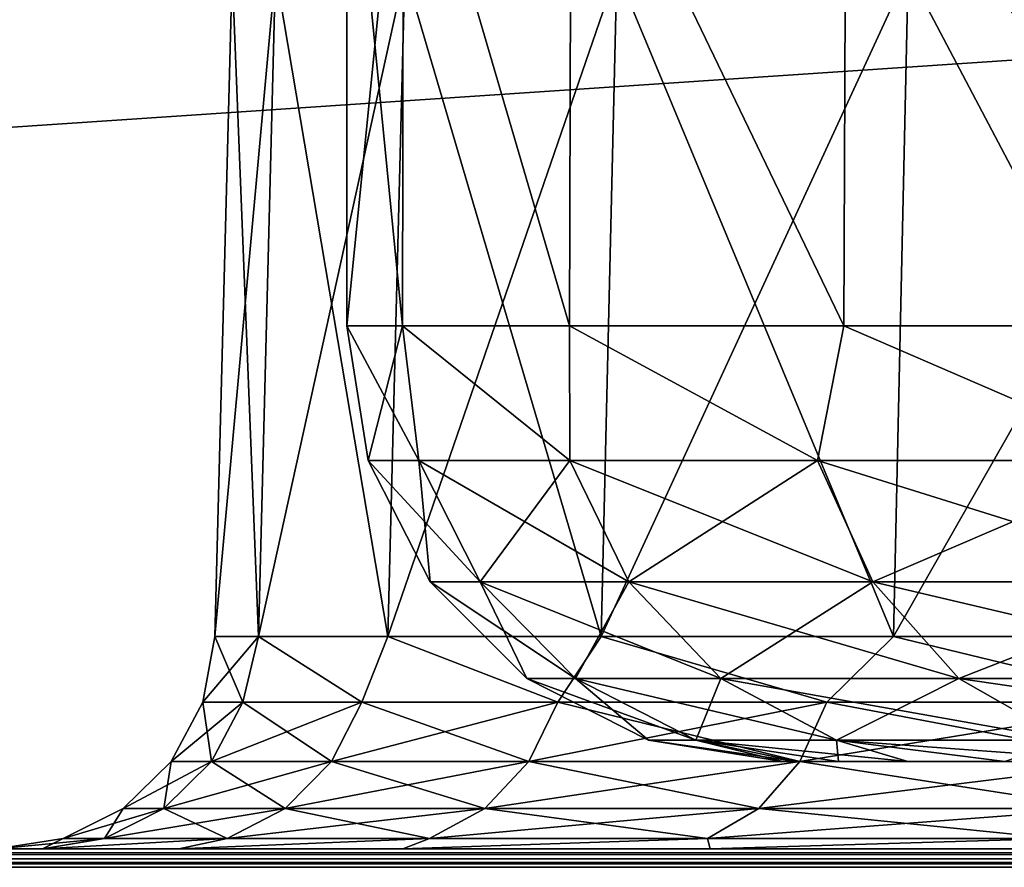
# Model space of a CAD drawing. Header units: millimetres. Extents: x -55 to 55, y -4 to 85.
# Tile 386 of 656: x -10.25 to -7.99, y -2.04 to -0.1. Entities that reach past the tile are written whole.
import ezdxf

# ---------------------------------------------------------------- set-up
doc = ezdxf.new("R2010")
doc.units = ezdxf.units.MM
doc.header["$LTSCALE"] = 116.785152
for name, color, linetype in [('1', 7, 'CONTINUOUS'), ('17', 7, 'CONTINUOUS'), ('18', 7, 'CONTINUOUS'), ('20', 7, 'CONTINUOUS'), ('22', 7, 'CONTINUOUS'), ('236', 7, 'CONTINUOUS'), ('237', 7, 'CONTINUOUS'), ('299', 7, 'CONTINUOUS'), ('303', 7, 'CONTINUOUS'), ('4095', 7, 'CONTINUOUS'), ('4096', 7, 'CONTINUOUS'), ('4102', 7, 'CONTINUOUS'), ('4129', 7, 'CONTINUOUS'), ('4130', 7, 'CONTINUOUS')]:
    doc.layers.add(name, color=color, linetype=linetype)

msp = doc.modelspace()

# ---------------------------------------------------------------- linework, layer by layer
at = {"layer": '1', "color": 7, "linetype": 'CONTINUOUS'}
for points in [[(32.584, -2, 38.6579), (33.1996, -2, 39.089), (-48.8973, -2, 48.8973), (32.584, -2, 38.6579)], [(32.0526, -2, 38.1265), (32.584, -2, 38.6579), (-48.8973, -2, 48.8973), (32.0526, -2, 38.1265)], [(31.6216, -2, 37.5108), (32.0526, -2, 38.1265), (-48.8973, -2, 48.8973), (31.6216, -2, 37.5108)], [(31.304, -2, 36.8297), (31.6216, -2, 37.5108), (-48.8973, -2, 48.8973), (31.304, -2, 36.8297)], [(31.1095, -2, 36.1038), (31.304, -2, 36.8297), (-48.8973, -2, 48.8973), (31.1095, -2, 36.1038)], [(33.1996, -2, 39.089), (33.8808, -2, 39.4066), (-48.8973, -2, 48.8973), (33.1996, -2, 39.089)], [(35.3553, -2, 39.6666), (36.104, -2, 39.6011), (-48.8973, -2, 48.8973), (35.3553, -2, 39.6666)], [(-48.8973, -2, 48.8973), (36.104, -2, 39.6011), (48.8973, -2, 48.8973), (-48.8973, -2, 48.8973)], [(34.6067, -2, 39.6011), (35.3553, -2, 39.6666), (-48.8973, -2, 48.8973), (34.6067, -2, 39.6011)], [(33.8808, -2, 39.4066), (34.6067, -2, 39.6011), (-48.8973, -2, 48.8973), (33.8808, -2, 39.4066)], [(-33.7934, -2, 37.6928), (-2.8113, -2, 25), (-48.8973, -2, 48.8973), (-33.7934, -2, 37.6928)], [(-2.8113, -2, 25), (-2.7573, -2, 25.5483), (-48.8973, -2, 48.8973), (-2.8113, -2, 25)], [(0.5485, -2, 27.7572), (1.0759, -2, 27.5972), (-48.8973, -2, 48.8973), (0.5485, -2, 27.7572)], [(0, -2, 27.8113), (0.5485, -2, 27.7572), (-48.8973, -2, 48.8973), (0, -2, 27.8113)], [(-0.5485, -2, 27.7572), (0, -2, 27.8113), (-48.8973, -2, 48.8973), (-0.5485, -2, 27.7572)], [(-1.0759, -2, 27.5972), (-0.5485, -2, 27.7572), (-48.8973, -2, 48.8973), (-1.0759, -2, 27.5972)], [(-1.5619, -2, 27.3374), (-1.0759, -2, 27.5972), (-48.8973, -2, 48.8973), (-1.5619, -2, 27.3374)], [(-1.9879, -2, 26.9878), (-1.5619, -2, 27.3374), (-48.8973, -2, 48.8973), (-1.9879, -2, 26.9878)], [(-2.3376, -2, 26.5617), (-1.9879, -2, 26.9878), (-48.8973, -2, 48.8973), (-2.3376, -2, 26.5617)], [(-2.5973, -2, 26.0757), (-2.3376, -2, 26.5617), (-48.8973, -2, 48.8973), (-2.5973, -2, 26.0757)], [(-2.7573, -2, 25.5483), (-2.5973, -2, 26.0757), (-48.8973, -2, 48.8973), (-2.7573, -2, 25.5483)], [(31.0441, -2, 35.3553), (31.1095, -2, 36.1038), (-48.8973, -2, 48.8973), (31.0441, -2, 35.3553)], [(1.0759, -2, 27.5972), (31.0441, -2, 35.3553), (-48.8973, -2, 48.8973), (1.0759, -2, 27.5972)], [(48.8973, -2, -48.8973), (-36.104, -2, -39.6011), (-48.8973, -2, -48.8973), (48.8973, -2, -48.8973)], [(-35.3553, -2, -39.6666), (-36.104, -2, -39.6011), (48.8973, -2, -48.8973), (-35.3553, -2, -39.6666)], [(-34.6067, -2, -39.6011), (-35.3553, -2, -39.6666), (48.8973, -2, -48.8973), (-34.6067, -2, -39.6011)], [(-33.8808, -2, -39.4066), (-34.6067, -2, -39.6011), (48.8973, -2, -48.8973), (-33.8808, -2, -39.4066)], [(-33.1996, -2, -39.089), (-33.8808, -2, -39.4066), (48.8973, -2, -48.8973), (-33.1996, -2, -39.089)], [(-33.7934, -2, 37.6928), (-33.3674, -2, 37.3431), (-2.8113, -2, 25), (-33.7934, -2, 37.6928)], [(-2.8113, -2, 25), (-33.3674, -2, 37.3431), (-2.9026, -2, 9.8852), (-2.8113, -2, 25)], [(-2.9026, -2, 9.8852), (-33.3674, -2, 37.3431), (-4.2799, -2, 9.3715), (-2.9026, -2, 9.8852)], [(-4.2799, -2, 9.3715), (-33.3674, -2, 37.3431), (-5.57, -2, 8.667), (-4.2799, -2, 9.3715)], [(-5.57, -2, 8.667), (-33.3674, -2, 37.3431), (-6.7468, -2, 7.786), (-5.57, -2, 8.667)], [(-6.7468, -2, 7.786), (-33.3674, -2, 37.3431), (-7.7863, -2, 6.7466), (-6.7468, -2, 7.786)], [(-33.3674, -2, 37.3431), (-33.0178, -2, 36.9171), (-7.7863, -2, 6.7466), (-33.3674, -2, 37.3431)], [(-32.584, -2, -38.6579), (-33.1996, -2, -39.089), (48.8973, -2, -48.8973), (-32.584, -2, -38.6579)], [(-7.7863, -2, 6.7466), (-33.0178, -2, 36.9171), (-8.6671, -2, 5.5698), (-7.7863, -2, 6.7466)], [(-8.6671, -2, 5.5698), (-33.0178, -2, 36.9171), (-9.3716, -2, 4.2796), (-8.6671, -2, 5.5698)], [(-9.3716, -2, 4.2796), (-33.0178, -2, 36.9171), (-9.8853, -2, 2.9023), (-9.3716, -2, 4.2796)], [(-9.8853, -2, 2.9023), (-33.0178, -2, 36.9171), (-10.1977, -2, 1.466), (-9.8853, -2, 2.9023)], [(-33.0178, -2, 36.9171), (-10.3025, -2), (-10.1977, -2, 1.466), (-33.0178, -2, 36.9171)], [(-32.0526, -2, -38.1265), (-32.584, -2, -38.6579), (48.8973, -2, -48.8973), (-32.0526, -2, -38.1265)], [(-31.6216, -2, -37.5108), (-32.0526, -2, -38.1265), (48.8973, -2, -48.8973), (-31.6216, -2, -37.5108)], [(-31.304, -2, -36.8297), (-31.6216, -2, -37.5108), (48.8973, -2, -48.8973), (-31.304, -2, -36.8297)], [(-31.1095, -2, -36.1038), (-31.304, -2, -36.8297), (48.8973, -2, -48.8973), (-31.1095, -2, -36.1038)], [(-31.0441, -2, -35.3553), (-31.1095, -2, -36.1038), (48.8973, -2, -48.8973), (-31.0441, -2, -35.3553)], [(-1.9879, -2, -26.9878), (-31.0441, -2, -35.3553), (-1.5619, -2, -27.3374), (-1.9879, -2, -26.9878)], [(-31.0441, -2, -35.3553), (-1.9879, -2, -26.9878), (-26.9879, -2, -1.9878), (-31.0441, -2, -35.3553)], [(-1.5619, -2, -27.3374), (-31.0441, -2, -35.3553), (-1.0759, -2, -27.5972), (-1.5619, -2, -27.3374)], [(-1.0759, -2, -27.5972), (-31.0441, -2, -35.3553), (48.8973, -2, -48.8973), (-1.0759, -2, -27.5972)], [(-26.9879, -2, -1.9878), (-1.9879, -2, -26.9878), (-26.5619, -2, -2.3374), (-26.9879, -2, -1.9878)], [(-26.5619, -2, -2.3374), (-1.9879, -2, -26.9878), (-26.0759, -2, -2.5972), (-26.5619, -2, -2.3374)], [(-26.0759, -2, -2.5972), (-1.9879, -2, -26.9878), (-25.5485, -2, -2.7572), (-26.0759, -2, -2.5972)], [(-25.5485, -2, -2.7572), (-1.9879, -2, -26.9878), (-25, -2, -2.8113), (-25.5485, -2, -2.7572)], [(-25, -2, -2.8113), (-1.9879, -2, -26.9878), (-24.4515, -2, -2.7572), (-25, -2, -2.8113)], [(-24.4515, -2, -2.7572), (-1.9879, -2, -26.9878), (-23.9241, -2, -2.5972), (-24.4515, -2, -2.7572)], [(-23.9241, -2, -2.5972), (-1.9879, -2, -26.9878), (-23.4381, -2, -2.3374), (-23.9241, -2, -2.5972)], [(-23.4381, -2, -2.3374), (-1.9879, -2, -26.9878), (-23.0121, -2, -1.9878), (-23.4381, -2, -2.3374)], [(-1.9879, -2, -26.9878), (-2.3376, -2, -26.5617), (-23.0121, -2, -1.9878), (-1.9879, -2, -26.9878)], [(-23.0121, -2, -1.9878), (-2.3376, -2, -26.5617), (-22.6624, -2, -1.5617), (-23.0121, -2, -1.9878)], [(-22.6624, -2, -1.5617), (-2.3376, -2, -26.5617), (-22.4027, -2, -1.0757), (-22.6624, -2, -1.5617)], [(-22.4027, -2, -1.0757), (-2.3376, -2, -26.5617), (-22.2427, -2, -0.5483), (-22.4027, -2, -1.0757)], [(-22.2427, -2, -0.5483), (-2.3376, -2, -26.5617), (-22.1887, -2), (-22.2427, -2, -0.5483)], [(-10.1977, -2, -1.466), (-22.1887, -2), (-9.8853, -2, -2.9023), (-10.1977, -2, -1.466)], [(-10.3025, -2), (-22.1887, -2), (-10.1977, -2, -1.466), (-10.3025, -2)], [(-2.3376, -2, -26.5617), (-2.5973, -2, -26.0757), (-22.1887, -2), (-2.3376, -2, -26.5617)], [(-22.1887, -2), (-2.5973, -2, -26.0757), (-9.8853, -2, -2.9023), (-22.1887, -2)], [(-9.8853, -2, -2.9023), (-2.5973, -2, -26.0757), (-9.3716, -2, -4.2796), (-9.8853, -2, -2.9023)], [(-2.5973, -2, -26.0757), (-2.7573, -2, -25.5483), (-9.3716, -2, -4.2796), (-2.5973, -2, -26.0757)], [(-9.3716, -2, -4.2796), (-2.7573, -2, -25.5483), (-8.6671, -2, -5.5698), (-9.3716, -2, -4.2796)], [(-8.6671, -2, -5.5698), (-2.7573, -2, -25.5483), (-7.7863, -2, -6.7466), (-8.6671, -2, -5.5698)]]:
    msp.add_3dface(points, dxfattribs=at)
at = {"layer": '17', "color": 7, "linetype": 'CONTINUOUS'}
for points in [[(-9.8027, -1.5131), (-9.7029, -1.5131, -1.3951), (-9.7628, 0.0131), (-9.8027, -1.5131)], [(-9.7628, 0.0131), (-9.7029, -1.5131, -1.3951), (-9.6634, 0.0131, -1.3894), (-9.7628, 0.0131)], [(-9.7029, -1.5131, -1.3951), (-9.4056, -1.5131, -2.7617), (-9.6634, 0.0131, -1.3894), (-9.7029, -1.5131, -1.3951)], [(-9.6634, 0.0131, -1.3894), (-9.4056, -1.5131, -2.7617), (-9.3673, 0.0131, -2.7505), (-9.6634, 0.0131, -1.3894)], [(-9.4056, -1.5131, -2.7617), (-8.9169, -1.5131, -4.0722), (-9.3673, 0.0131, -2.7505), (-9.4056, -1.5131, -2.7617)], [(-9.3673, 0.0131, -2.7505), (-8.9169, -1.5131, -4.0722), (-8.8805, 0.0131, -4.0556), (-9.3673, 0.0131, -2.7505)], [(-8.9169, -1.5131, -4.0722), (-8.2466, -1.5131, -5.2997), (-8.8805, 0.0131, -4.0556), (-8.9169, -1.5131, -4.0722)], [(-8.8805, 0.0131, -4.0556), (-8.2466, -1.5131, -5.2997), (-8.2129, 0.0131, -5.2781), (-8.8805, 0.0131, -4.0556)], [(-8.2466, -1.5131, -5.2997), (-7.4084, -1.5131, -6.4194), (-8.2129, 0.0131, -5.2781), (-8.2466, -1.5131, -5.2997)], [(-8.2129, 0.0131, -5.2781), (-7.4084, -1.5131, -6.4194), (-7.3782, 0.0131, -6.3932), (-8.2129, 0.0131, -5.2781)]]:
    msp.add_3dface(points, dxfattribs=at)
at = {"layer": '18', "color": 7, "linetype": 'CONTINUOUS'}
for points in [[(-9.8027, -1.5131), (-9.7628, 0.0131), (-9.6634, 0.0131, 1.3894), (-9.8027, -1.5131)], [(-9.7029, -1.5131, 1.3951), (-9.8027, -1.5131), (-9.6634, 0.0131, 1.3894), (-9.7029, -1.5131, 1.3951)], [(-9.3673, 0.0131, 2.7505), (-9.7029, -1.5131, 1.3951), (-9.6634, 0.0131, 1.3894), (-9.3673, 0.0131, 2.7505)], [(-9.4056, -1.5131, 2.7617), (-9.7029, -1.5131, 1.3951), (-9.3673, 0.0131, 2.7505), (-9.4056, -1.5131, 2.7617)], [(-8.8805, 0.0131, 4.0556), (-9.4056, -1.5131, 2.7617), (-9.3673, 0.0131, 2.7505), (-8.8805, 0.0131, 4.0556)], [(-8.9169, -1.5131, 4.0722), (-9.4056, -1.5131, 2.7617), (-8.8805, 0.0131, 4.0556), (-8.9169, -1.5131, 4.0722)], [(-8.2129, 0.0131, 5.2781), (-8.9169, -1.5131, 4.0722), (-8.8805, 0.0131, 4.0556), (-8.2129, 0.0131, 5.2781)], [(-8.2466, -1.5131, 5.2997), (-8.9169, -1.5131, 4.0722), (-8.2129, 0.0131, 5.2781), (-8.2466, -1.5131, 5.2997)], [(-7.3782, 0.0131, 6.3932), (-8.2466, -1.5131, 5.2997), (-8.2129, 0.0131, 5.2781), (-7.3782, 0.0131, 6.3932)], [(-7.4084, -1.5131, 6.4194), (-8.2466, -1.5131, 5.2997), (-7.3782, 0.0131, 6.3932), (-7.4084, -1.5131, 6.4194)]]:
    msp.add_3dface(points, dxfattribs=at)
at = {"layer": '20', "color": 7, "linetype": 'CONTINUOUS'}
for points in [[(-50.9201, 18.8461, 51.9198), (-50.3474, -3.0262, 51.347), (-6.3066, 18.8461, 51.9198), (-50.9201, 18.8461, 51.9198)], [(-6.3066, 18.8461, 51.9198), (-50.3474, -3.0262, 51.347), (-6.2909, 1.6954, 51.4707), (-6.3066, 18.8461, 51.9198)], [(-6.2909, 1.6954, 51.4707), (-50.3474, -3.0262, 51.347), (-6.2823, 1.566, 51.4673), (-6.2909, 1.6954, 51.4707)], [(-6.2823, 1.566, 51.4673), (-50.3474, -3.0262, 51.347), (-6.2568, 1.4377, 51.4639), (-6.2823, 1.566, 51.4673)], [(-6.2568, 1.4377, 51.4639), (-50.3474, -3.0262, 51.347), (-6.2147, 1.3137, 51.4607), (-6.2568, 1.4377, 51.4639)], [(-6.2147, 1.3137, 51.4607), (-50.3474, -3.0262, 51.347), (-6.1568, 1.1964, 51.4576), (-6.2147, 1.3137, 51.4607)], [(-6.1568, 1.1964, 51.4576), (-50.3474, -3.0262, 51.347), (-6.0841, 1.0878, 51.4548), (-6.1568, 1.1964, 51.4576)], [(-6.0841, 1.0878, 51.4548), (-50.3474, -3.0262, 51.347), (-5.9978, 0.9895, 51.4522), (-6.0841, 1.0878, 51.4548)], [(-5.9978, 0.9895, 51.4522), (-50.3474, -3.0262, 51.347), (-5.8993, 0.9033, 51.4499), (-5.9978, 0.9895, 51.4522)], [(-5.8993, 0.9033, 51.4499), (-50.3474, -3.0262, 51.347), (-5.7905, 0.8307, 51.448), (-5.8993, 0.9033, 51.4499)], [(-5.7905, 0.8307, 51.448), (-50.3474, -3.0262, 51.347), (-5.6731, 0.7729, 51.4465), (-5.7905, 0.8307, 51.448)], [(-5.6731, 0.7729, 51.4465), (-50.3474, -3.0262, 51.347), (-5.5489, 0.7309, 51.4454), (-5.6731, 0.7729, 51.4465)], [(-5.5489, 0.7309, 51.4454), (-50.3474, -3.0262, 51.347), (-5.4204, 0.7054, 51.4448), (-5.5489, 0.7309, 51.4454)], [(-50.3474, -3.0262, 51.347), (50.3474, -3.0262, 51.347), (-5.4204, 0.7054, 51.4448), (-50.3474, -3.0262, 51.347)]]:
    msp.add_3dface(points, dxfattribs=at)
at = {"layer": '22', "color": 7, "linetype": 'CONTINUOUS'}
for points in [[(-50.3474, -3.0262, -51.347), (-50.9201, 18.8461, -51.9198), (-6.3066, 18.8461, -51.9198), (-50.3474, -3.0262, -51.347)], [(-6.2909, 1.6954, -51.4707), (-50.3474, -3.0262, -51.347), (-6.3066, 18.8461, -51.9198), (-6.2909, 1.6954, -51.4707)], [(-6.2823, 1.5659, -51.4673), (-50.3474, -3.0262, -51.347), (-6.2909, 1.6954, -51.4707), (-6.2823, 1.5659, -51.4673)], [(-6.2568, 1.4376, -51.4639), (-50.3474, -3.0262, -51.347), (-6.2823, 1.5659, -51.4673), (-6.2568, 1.4376, -51.4639)], [(-6.2146, 1.3136, -51.4607), (-50.3474, -3.0262, -51.347), (-6.2568, 1.4376, -51.4639), (-6.2146, 1.3136, -51.4607)], [(-6.1567, 1.1964, -51.4576), (-50.3474, -3.0262, -51.347), (-6.2146, 1.3136, -51.4607), (-6.1567, 1.1964, -51.4576)], [(-6.0841, 1.0878, -51.4548), (-50.3474, -3.0262, -51.347), (-6.1567, 1.1964, -51.4576), (-6.0841, 1.0878, -51.4548)], [(-5.9977, 0.9894, -51.4522), (-50.3474, -3.0262, -51.347), (-6.0841, 1.0878, -51.4548), (-5.9977, 0.9894, -51.4522)], [(-5.8992, 0.9032, -51.4499), (-50.3474, -3.0262, -51.347), (-5.9977, 0.9894, -51.4522), (-5.8992, 0.9032, -51.4499)], [(-5.7904, 0.8307, -51.448), (-50.3474, -3.0262, -51.347), (-5.8992, 0.9032, -51.4499), (-5.7904, 0.8307, -51.448)], [(-5.673, 0.7729, -51.4465), (-50.3474, -3.0262, -51.347), (-5.7904, 0.8307, -51.448), (-5.673, 0.7729, -51.4465)], [(-5.5488, 0.7308, -51.4454), (-50.3474, -3.0262, -51.347), (-5.673, 0.7729, -51.4465), (-5.5488, 0.7308, -51.4454)], [(-5.4203, 0.7054, -51.4448), (-50.3474, -3.0262, -51.347), (-5.5488, 0.7308, -51.4454), (-5.4203, 0.7054, -51.4448)], [(50.3474, -3.0262, -51.347), (-50.3474, -3.0262, -51.347), (5.4204, 0.7054, -51.4448), (50.3474, -3.0262, -51.347)], [(5.4204, 0.7054, -51.4448), (-50.3474, -3.0262, -51.347), (5.2906, 0.6969, -51.4445), (5.4204, 0.7054, -51.4448)], [(-5.2906, 0.6969, -51.4445), (-50.3474, -3.0262, -51.347), (-5.4203, 0.7054, -51.4448), (-5.2906, 0.6969, -51.4445)], [(5.2906, 0.6969, -51.4445), (-50.3474, -3.0262, -51.347), (-5.2906, 0.6969, -51.4445), (5.2906, 0.6969, -51.4445)]]:
    msp.add_3dface(points, dxfattribs=at)
at = {"layer": '236', "color": 7, "linetype": 'CONTINUOUS'}
for points in [[(-9.8027, -1.5131), (-9.8302, -1.664), (-9.7386, -1.664, -1.3385), (-9.8027, -1.5131)], [(-9.7029, -1.5131, -1.3951), (-9.8027, -1.5131), (-9.7386, -1.664, -1.3385), (-9.7029, -1.5131, -1.3951)], [(-9.7029, -1.5131, -1.3951), (-9.7386, -1.664, -1.3385), (-9.4657, -1.664, -2.6522), (-9.7029, -1.5131, -1.3951)], [(-9.4056, -1.5131, -2.7617), (-9.7029, -1.5131, -1.3951), (-9.4657, -1.664, -2.6522), (-9.4056, -1.5131, -2.7617)], [(-9.4056, -1.5131, -2.7617), (-9.4657, -1.664, -2.6522), (-9.0164, -1.664, -3.9164), (-9.4056, -1.5131, -2.7617)], [(-8.9169, -1.5131, -4.0722), (-9.4056, -1.5131, -2.7617), (-9.0164, -1.664, -3.9164), (-8.9169, -1.5131, -4.0722)], [(-8.9169, -1.5131, -4.0722), (-9.0164, -1.664, -3.9164), (-8.3991, -1.664, -5.1076), (-8.9169, -1.5131, -4.0722)], [(-8.2466, -1.5131, -5.2997), (-8.9169, -1.5131, -4.0722), (-8.3991, -1.664, -5.1076), (-8.2466, -1.5131, -5.2997)], [(-8.2466, -1.5131, -5.2997), (-8.3991, -1.664, -5.1076), (-7.6254, -1.664, -6.2037), (-8.2466, -1.5131, -5.2997)], [(-7.4084, -1.5131, -6.4194), (-8.2466, -1.5131, -5.2997), (-7.6254, -1.664, -6.2037), (-7.4084, -1.5131, -6.4194)], [(-9.8302, -1.664), (-9.9025, -1.8), (-9.8103, -1.8, -1.3484), (-9.8302, -1.664)], [(-9.8302, -1.664), (-9.8103, -1.8, -1.3484), (-9.7386, -1.664, -1.3385), (-9.8302, -1.664)], [(-9.8103, -1.8, -1.3484), (-9.5353, -1.8, -2.6717), (-9.7386, -1.664, -1.3385), (-9.8103, -1.8, -1.3484)], [(-9.7386, -1.664, -1.3385), (-9.5353, -1.8, -2.6717), (-9.4657, -1.664, -2.6522), (-9.7386, -1.664, -1.3385)], [(-9.5353, -1.8, -2.6717), (-9.0827, -1.8, -3.9452), (-9.4657, -1.664, -2.6522), (-9.5353, -1.8, -2.6717)], [(-9.4657, -1.664, -2.6522), (-9.0827, -1.8, -3.9452), (-9.0164, -1.664, -3.9164), (-9.4657, -1.664, -2.6522)], [(-9.0827, -1.8, -3.9452), (-8.4609, -1.8, -5.1452), (-9.0164, -1.664, -3.9164), (-9.0827, -1.8, -3.9452)], [(-9.0164, -1.664, -3.9164), (-8.4609, -1.8, -5.1452), (-8.3991, -1.664, -5.1076), (-9.0164, -1.664, -3.9164)], [(-8.4609, -1.8, -5.1452), (-7.6815, -1.8, -6.2494), (-8.3991, -1.664, -5.1076), (-8.4609, -1.8, -5.1452)], [(-8.3991, -1.664, -5.1076), (-7.6815, -1.8, -6.2494), (-7.6254, -1.664, -6.2037), (-8.3991, -1.664, -5.1076)], [(-9.9025, -1.8), (-10.0128, -1.9075), (-9.9195, -1.9075, -1.3634), (-9.9025, -1.8)], [(-9.9195, -1.9075, -1.3634), (-9.6415, -1.9075, -2.7014), (-9.8103, -1.8, -1.3484), (-9.9195, -1.9075, -1.3634)], [(-9.9025, -1.8), (-9.9195, -1.9075, -1.3634), (-9.8103, -1.8, -1.3484), (-9.9025, -1.8)], [(-9.8103, -1.8, -1.3484), (-9.6415, -1.9075, -2.7014), (-9.5353, -1.8, -2.6717), (-9.8103, -1.8, -1.3484)], [(-9.6415, -1.9075, -2.7014), (-9.1838, -1.9075, -3.9891), (-9.5353, -1.8, -2.6717), (-9.6415, -1.9075, -2.7014)], [(-9.5353, -1.8, -2.6717), (-9.1838, -1.9075, -3.9891), (-9.0827, -1.8, -3.9452), (-9.5353, -1.8, -2.6717)], [(-9.1838, -1.9075, -3.9891), (-8.5551, -1.9075, -5.2025), (-9.0827, -1.8, -3.9452), (-9.1838, -1.9075, -3.9891)], [(-9.0827, -1.8, -3.9452), (-8.5551, -1.9075, -5.2025), (-8.4609, -1.8, -5.1452), (-9.0827, -1.8, -3.9452)], [(-8.5551, -1.9075, -5.2025), (-7.767, -1.9075, -6.3189), (-8.4609, -1.8, -5.1452), (-8.5551, -1.9075, -5.2025)], [(-8.4609, -1.8, -5.1452), (-7.767, -1.9075, -6.3189), (-7.6815, -1.8, -6.2494), (-8.4609, -1.8, -5.1452)], [(-10.0128, -1.9075), (-10.1505, -1.9763), (-10.056, -1.9763, -1.3822), (-10.0128, -1.9075)], [(-10.0128, -1.9075), (-10.056, -1.9763, -1.3822), (-9.9195, -1.9075, -1.3634), (-10.0128, -1.9075)], [(-10.056, -1.9763, -1.3822), (-9.7741, -1.9763, -2.7386), (-9.9195, -1.9075, -1.3634), (-10.056, -1.9763, -1.3822)], [(-9.9195, -1.9075, -1.3634), (-9.7741, -1.9763, -2.7386), (-9.6415, -1.9075, -2.7014), (-9.9195, -1.9075, -1.3634)], [(-9.7741, -1.9763, -2.7386), (-9.3102, -1.9763, -4.044), (-9.6415, -1.9075, -2.7014), (-9.7741, -1.9763, -2.7386)], [(-9.6415, -1.9075, -2.7014), (-9.3102, -1.9763, -4.044), (-9.1838, -1.9075, -3.9891), (-9.6415, -1.9075, -2.7014)], [(-9.3102, -1.9763, -4.044), (-8.6728, -1.9763, -5.2741), (-9.1838, -1.9075, -3.9891), (-9.3102, -1.9763, -4.044)], [(-9.1838, -1.9075, -3.9891), (-8.6728, -1.9763, -5.2741), (-8.5551, -1.9075, -5.2025), (-9.1838, -1.9075, -3.9891)], [(-8.6728, -1.9763, -5.2741), (-7.8739, -1.9763, -6.4059), (-8.5551, -1.9075, -5.2025), (-8.6728, -1.9763, -5.2741)], [(-8.5551, -1.9075, -5.2025), (-7.8739, -1.9763, -6.4059), (-7.767, -1.9075, -6.3189), (-8.5551, -1.9075, -5.2025)], [(-10.3025, -2), (-10.1977, -2, -1.466), (-10.1505, -1.9763), (-10.3025, -2)], [(-10.056, -1.9763, -1.3822), (-10.1977, -2, -1.466), (-9.7741, -1.9763, -2.7386), (-10.056, -1.9763, -1.3822)], [(-10.1505, -1.9763), (-10.1977, -2, -1.466), (-10.056, -1.9763, -1.3822), (-10.1505, -1.9763)], [(-10.1977, -2, -1.466), (-9.8853, -2, -2.9023), (-9.7741, -1.9763, -2.7386), (-10.1977, -2, -1.466)], [(-9.7741, -1.9763, -2.7386), (-9.8853, -2, -2.9023), (-9.3102, -1.9763, -4.044), (-9.7741, -1.9763, -2.7386)], [(-9.8853, -2, -2.9023), (-9.3716, -2, -4.2796), (-9.3102, -1.9763, -4.044), (-9.8853, -2, -2.9023)], [(-9.3102, -1.9763, -4.044), (-9.3716, -2, -4.2796), (-8.6728, -1.9763, -5.2741), (-9.3102, -1.9763, -4.044)], [(-9.3716, -2, -4.2796), (-8.6671, -2, -5.5698), (-8.6728, -1.9763, -5.2741), (-9.3716, -2, -4.2796)], [(-8.6728, -1.9763, -5.2741), (-8.6671, -2, -5.5698), (-7.8739, -1.9763, -6.4059), (-8.6728, -1.9763, -5.2741)], [(-8.6671, -2, -5.5698), (-7.7863, -2, -6.7466), (-7.8739, -1.9763, -6.4059), (-8.6671, -2, -5.5698)]]:
    msp.add_3dface(points, dxfattribs=at)
at = {"layer": '237', "color": 7, "linetype": 'CONTINUOUS'}
for points in [[(-9.7029, -1.5131, 1.3951), (-9.7386, -1.664, 1.3385), (-9.8302, -1.664), (-9.7029, -1.5131, 1.3951)], [(-9.8027, -1.5131), (-9.7029, -1.5131, 1.3951), (-9.8302, -1.664), (-9.8027, -1.5131)], [(-9.7029, -1.5131, 1.3951), (-9.4657, -1.664, 2.6522), (-9.7386, -1.664, 1.3385), (-9.7029, -1.5131, 1.3951)], [(-9.7029, -1.5131, 1.3951), (-9.4056, -1.5131, 2.7617), (-9.4657, -1.664, 2.6522), (-9.7029, -1.5131, 1.3951)], [(-9.4056, -1.5131, 2.7617), (-9.0164, -1.664, 3.9164), (-9.4657, -1.664, 2.6522), (-9.4056, -1.5131, 2.7617)], [(-9.4056, -1.5131, 2.7617), (-8.9169, -1.5131, 4.0722), (-9.0164, -1.664, 3.9164), (-9.4056, -1.5131, 2.7617)], [(-8.9169, -1.5131, 4.0722), (-8.3991, -1.664, 5.1076), (-9.0164, -1.664, 3.9164), (-8.9169, -1.5131, 4.0722)], [(-8.9169, -1.5131, 4.0722), (-8.2466, -1.5131, 5.2997), (-8.3991, -1.664, 5.1076), (-8.9169, -1.5131, 4.0722)], [(-8.2466, -1.5131, 5.2997), (-7.6254, -1.664, 6.2037), (-8.3991, -1.664, 5.1076), (-8.2466, -1.5131, 5.2997)], [(-8.2466, -1.5131, 5.2997), (-7.4084, -1.5131, 6.4194), (-7.6254, -1.664, 6.2037), (-8.2466, -1.5131, 5.2997)], [(-9.8103, -1.8, 1.3484), (-9.9025, -1.8), (-9.7386, -1.664, 1.3385), (-9.8103, -1.8, 1.3484)], [(-9.7386, -1.664, 1.3385), (-9.9025, -1.8), (-9.8302, -1.664), (-9.7386, -1.664, 1.3385)], [(-9.5353, -1.8, 2.6717), (-9.8103, -1.8, 1.3484), (-9.4657, -1.664, 2.6522), (-9.5353, -1.8, 2.6717)], [(-9.4657, -1.664, 2.6522), (-9.8103, -1.8, 1.3484), (-9.7386, -1.664, 1.3385), (-9.4657, -1.664, 2.6522)], [(-9.0827, -1.8, 3.9452), (-9.5353, -1.8, 2.6717), (-9.0164, -1.664, 3.9164), (-9.0827, -1.8, 3.9452)], [(-9.0164, -1.664, 3.9164), (-9.5353, -1.8, 2.6717), (-9.4657, -1.664, 2.6522), (-9.0164, -1.664, 3.9164)], [(-8.4609, -1.8, 5.1452), (-9.0827, -1.8, 3.9452), (-8.3991, -1.664, 5.1076), (-8.4609, -1.8, 5.1452)], [(-8.3991, -1.664, 5.1076), (-9.0827, -1.8, 3.9452), (-9.0164, -1.664, 3.9164), (-8.3991, -1.664, 5.1076)], [(-7.6815, -1.8, 6.2494), (-8.4609, -1.8, 5.1452), (-7.6254, -1.664, 6.2037), (-7.6815, -1.8, 6.2494)], [(-7.6254, -1.664, 6.2037), (-8.4609, -1.8, 5.1452), (-8.3991, -1.664, 5.1076), (-7.6254, -1.664, 6.2037)], [(-9.9195, -1.9075, 1.3634), (-10.0128, -1.9075), (-9.8103, -1.8, 1.3484), (-9.9195, -1.9075, 1.3634)], [(-9.8103, -1.8, 1.3484), (-10.0128, -1.9075), (-9.9025, -1.8), (-9.8103, -1.8, 1.3484)], [(-9.6415, -1.9075, 2.7014), (-9.9195, -1.9075, 1.3634), (-9.5353, -1.8, 2.6717), (-9.6415, -1.9075, 2.7014)], [(-9.5353, -1.8, 2.6717), (-9.9195, -1.9075, 1.3634), (-9.8103, -1.8, 1.3484), (-9.5353, -1.8, 2.6717)], [(-9.1838, -1.9075, 3.9891), (-9.6415, -1.9075, 2.7014), (-9.0827, -1.8, 3.9452), (-9.1838, -1.9075, 3.9891)], [(-9.0827, -1.8, 3.9452), (-9.6415, -1.9075, 2.7014), (-9.5353, -1.8, 2.6717), (-9.0827, -1.8, 3.9452)], [(-8.4609, -1.8, 5.1452), (-9.1838, -1.9075, 3.9891), (-9.0827, -1.8, 3.9452), (-8.4609, -1.8, 5.1452)], [(-8.5551, -1.9075, 5.2025), (-9.1838, -1.9075, 3.9891), (-8.4609, -1.8, 5.1452), (-8.5551, -1.9075, 5.2025)], [(-7.6815, -1.8, 6.2494), (-8.5551, -1.9075, 5.2025), (-8.4609, -1.8, 5.1452), (-7.6815, -1.8, 6.2494)], [(-7.767, -1.9075, 6.3189), (-8.5551, -1.9075, 5.2025), (-7.6815, -1.8, 6.2494), (-7.767, -1.9075, 6.3189)], [(-9.9195, -1.9075, 1.3634), (-10.1505, -1.9763), (-10.0128, -1.9075), (-9.9195, -1.9075, 1.3634)], [(-10.056, -1.9763, 1.3822), (-10.1505, -1.9763), (-9.9195, -1.9075, 1.3634), (-10.056, -1.9763, 1.3822)], [(-9.6415, -1.9075, 2.7014), (-10.056, -1.9763, 1.3822), (-9.9195, -1.9075, 1.3634), (-9.6415, -1.9075, 2.7014)], [(-9.7741, -1.9763, 2.7386), (-10.056, -1.9763, 1.3822), (-9.6415, -1.9075, 2.7014), (-9.7741, -1.9763, 2.7386)], [(-9.3102, -1.9763, 4.044), (-9.7741, -1.9763, 2.7386), (-9.1838, -1.9075, 3.9891), (-9.3102, -1.9763, 4.044)], [(-9.1838, -1.9075, 3.9891), (-9.7741, -1.9763, 2.7386), (-9.6415, -1.9075, 2.7014), (-9.1838, -1.9075, 3.9891)], [(-8.6728, -1.9763, 5.2741), (-9.3102, -1.9763, 4.044), (-8.5551, -1.9075, 5.2025), (-8.6728, -1.9763, 5.2741)], [(-8.5551, -1.9075, 5.2025), (-9.3102, -1.9763, 4.044), (-9.1838, -1.9075, 3.9891), (-8.5551, -1.9075, 5.2025)], [(-7.8739, -1.9763, 6.4059), (-8.6728, -1.9763, 5.2741), (-7.767, -1.9075, 6.3189), (-7.8739, -1.9763, 6.4059)], [(-7.767, -1.9075, 6.3189), (-8.6728, -1.9763, 5.2741), (-8.5551, -1.9075, 5.2025), (-7.767, -1.9075, 6.3189)], [(-10.056, -1.9763, 1.3822), (-10.3025, -2), (-10.1505, -1.9763), (-10.056, -1.9763, 1.3822)], [(-10.1977, -2, 1.466), (-10.3025, -2), (-10.056, -1.9763, 1.3822), (-10.1977, -2, 1.466)], [(-9.7741, -1.9763, 2.7386), (-10.1977, -2, 1.466), (-10.056, -1.9763, 1.3822), (-9.7741, -1.9763, 2.7386)], [(-9.8853, -2, 2.9023), (-10.1977, -2, 1.466), (-9.7741, -1.9763, 2.7386), (-9.8853, -2, 2.9023)], [(-9.3102, -1.9763, 4.044), (-9.8853, -2, 2.9023), (-9.7741, -1.9763, 2.7386), (-9.3102, -1.9763, 4.044)], [(-9.3716, -2, 4.2796), (-9.8853, -2, 2.9023), (-9.3102, -1.9763, 4.044), (-9.3716, -2, 4.2796)], [(-8.6728, -1.9763, 5.2741), (-9.3716, -2, 4.2796), (-9.3102, -1.9763, 4.044), (-8.6728, -1.9763, 5.2741)], [(-8.6671, -2, 5.5698), (-9.3716, -2, 4.2796), (-8.6728, -1.9763, 5.2741), (-8.6671, -2, 5.5698)], [(-7.8739, -1.9763, 6.4059), (-8.6671, -2, 5.5698), (-8.6728, -1.9763, 5.2741), (-7.8739, -1.9763, 6.4059)], [(-7.7863, -2, 6.7466), (-8.6671, -2, 5.5698), (-7.8739, -1.9763, 6.4059), (-7.7863, -2, 6.7466)]]:
    msp.add_3dface(points, dxfattribs=at)
at = {"layer": '299', "color": 7, "linetype": 'CONTINUOUS'}
for points in [[(48.8973, -2.0234, -49.0485), (48.8973, -2, -48.8973), (-48.8973, -2.0234, -49.0485), (48.8973, -2.0234, -49.0485)], [(48.8973, -2, -48.8973), (-48.8973, -2, -48.8973), (-48.8973, -2.0234, -49.0485), (48.8973, -2, -48.8973)], [(48.8973, -2.0427, -49.0995), (48.8973, -2.0234, -49.0485), (-48.8973, -2.0427, -49.0995), (48.8973, -2.0427, -49.0995)], [(-48.8973, -2.0427, -49.0995), (48.8973, -2.0234, -49.0485), (-48.8973, -2.0234, -49.0485), (-48.8973, -2.0427, -49.0995)], [(-48.8973, -2.0914, -49.1855), (48.8973, -2.0427, -49.0995), (-48.8973, -2.0427, -49.0995), (-48.8973, -2.0914, -49.1855)]]:
    msp.add_3dface(points, dxfattribs=at)
at = {"layer": '303', "color": 7, "linetype": 'CONTINUOUS'}
for points in [[(-48.8973, -2.0234, 49.0485), (-48.8973, -2, 48.8973), (48.8973, -2.0234, 49.0485), (-48.8973, -2.0234, 49.0485)], [(-48.8973, -2, 48.8973), (48.8973, -2, 48.8973), (48.8973, -2.0234, 49.0485), (-48.8973, -2, 48.8973)], [(48.8973, -2.0427, 49.0995), (-48.8973, -2.0234, 49.0485), (48.8973, -2.0234, 49.0485), (48.8973, -2.0427, 49.0995)], [(-48.8973, -2.0427, 49.0995), (-48.8973, -2.0234, 49.0485), (48.8973, -2.0427, 49.0995), (-48.8973, -2.0427, 49.0995)], [(48.8973, -2.0914, 49.1855), (-48.8973, -2.0427, 49.0995), (48.8973, -2.0427, 49.0995), (48.8973, -2.0914, 49.1855)]]:
    msp.add_3dface(points, dxfattribs=at)
at = {"layer": '4095', "color": 8, "linetype": 'CONTINUOUS'}
for points in [[(-8.4682, -1.8, -0.7356), (-4, -1.8), (-8.5, -1.8), (-8.4682, -1.8, -0.7356)], [(-8.5, -1.8), (-3.8837, -1.8, 0.9571), (-8.4682, -1.8, 0.7356), (-8.5, -1.8)], [(-4, -1.8), (-3.8837, -1.8, 0.9571), (-8.5, -1.8), (-4, -1.8)], [(-8.3726, -1.8, -1.4655), (-3.8837, -1.8, -0.9571), (-8.4682, -1.8, -0.7356), (-8.3726, -1.8, -1.4655)], [(-3.8837, -1.8, -0.9571), (-4, -1.8), (-8.4682, -1.8, -0.7356), (-3.8837, -1.8, -0.9571)], [(-8.4682, -1.8, 0.7356), (-3.8837, -1.8, 0.9571), (-8.3726, -1.8, 1.4655), (-8.4682, -1.8, 0.7356)], [(-8.2134, -1.8, -2.1885), (-3.5416, -1.8, -1.8592), (-8.3726, -1.8, -1.4655), (-8.2134, -1.8, -2.1885)], [(-3.5416, -1.8, -1.8592), (-3.8837, -1.8, -0.9571), (-8.3726, -1.8, -1.4655), (-3.5416, -1.8, -1.8592)], [(-8.3726, -1.8, 1.4655), (-3.5416, -1.8, 1.8592), (-8.2134, -1.8, 2.1885), (-8.3726, -1.8, 1.4655)], [(-3.8837, -1.8, 0.9571), (-3.5416, -1.8, 1.8592), (-8.3726, -1.8, 1.4655), (-3.8837, -1.8, 0.9571)], [(-8.2134, -1.8, 2.1885), (-2.9942, -1.8, 2.6522), (-7.9915, -1.8, 2.8957), (-8.2134, -1.8, 2.1885)], [(-3.5416, -1.8, 1.8592), (-2.9942, -1.8, 2.6522), (-8.2134, -1.8, 2.1885), (-3.5416, -1.8, 1.8592)], [(-7.9915, -1.8, -2.8957), (-2.9942, -1.8, -2.6522), (-8.2134, -1.8, -2.1885), (-7.9915, -1.8, -2.8957)], [(-2.9942, -1.8, -2.6522), (-3.5416, -1.8, -1.8592), (-8.2134, -1.8, -2.1885), (-2.9942, -1.8, -2.6522)]]:
    msp.add_3dface(points, dxfattribs=at)
at = {"layer": '4096', "color": 8, "linetype": 'CONTINUOUS'}
for points in [[(-9.5, 0.5), (-9.5, -0.8), (-9.3722, -0.8, 1.5529), (-9.5, 0.5)], [(-9.3704, 0.5, 1.5637), (-9.5, 0.5), (-9.3722, -0.8, 1.5529), (-9.3704, 0.5, 1.5637)], [(-8.9896, -0.8, 3.0718), (-9.3704, 0.5, 1.5637), (-9.3722, -0.8, 1.5529), (-8.9896, -0.8, 3.0718)], [(-8.9853, 0.5, 3.0845), (-9.3704, 0.5, 1.5637), (-8.9896, -0.8, 3.0718), (-8.9853, 0.5, 3.0845)], [(-8.3605, -0.8, 4.5113), (-8.9853, 0.5, 3.0845), (-8.9896, -0.8, 3.0718), (-8.3605, -0.8, 4.5113)], [(-8.3549, 0.5, 4.5216), (-8.9853, 0.5, 3.0845), (-8.3605, -0.8, 4.5113), (-8.3549, 0.5, 4.5216)], [(-7.5026, -0.8, 5.8277), (-8.3549, 0.5, 4.5216), (-8.3605, -0.8, 4.5113), (-7.5026, -0.8, 5.8277)], [(-7.4968, 0.5, 5.835), (-8.3549, 0.5, 4.5216), (-7.5026, -0.8, 5.8277), (-7.4968, 0.5, 5.835)]]:
    msp.add_3dface(points, dxfattribs=at)
at = {"layer": '4102', "color": 8, "linetype": 'CONTINUOUS'}
for points in [[(-9.5, -0.8), (-9.5, 0.5), (-9.3704, 0.5, -1.5637), (-9.5, -0.8)], [(-9.5, -0.8), (-9.3704, 0.5, -1.5637), (-9.3722, -0.8, -1.5529), (-9.5, -0.8)], [(-9.3722, -0.8, -1.5529), (-9.3704, 0.5, -1.5637), (-8.9896, -0.8, -3.0719), (-9.3722, -0.8, -1.5529)], [(-9.3704, 0.5, -1.5637), (-8.9853, 0.5, -3.0845), (-8.9896, -0.8, -3.0719), (-9.3704, 0.5, -1.5637)], [(-8.9896, -0.8, -3.0719), (-8.9853, 0.5, -3.0845), (-8.3605, -0.8, -4.5113), (-8.9896, -0.8, -3.0719)], [(-8.9853, 0.5, -3.0845), (-8.3549, 0.5, -4.5216), (-8.3605, -0.8, -4.5113), (-8.9853, 0.5, -3.0845)], [(-8.3605, -0.8, -4.5113), (-8.3549, 0.5, -4.5216), (-7.5025, -0.8, -5.8277), (-8.3605, -0.8, -4.5113)], [(-8.3549, 0.5, -4.5216), (-7.4968, 0.5, -5.835), (-7.5025, -0.8, -5.8277), (-8.3549, 0.5, -4.5216)]]:
    msp.add_3dface(points, dxfattribs=at)
at = {"layer": '4129', "color": 8, "linetype": 'CONTINUOUS'}
for points in [[(-9.3722, -0.8, 1.5529), (-9.5, -0.8), (-9.3347, -1.109, 1.4785), (-9.3722, -0.8, 1.5529)], [(-9.5, -0.8), (-9.4511, -1.109), (-9.3347, -1.109, 1.4785), (-9.5, -0.8)], [(-8.9896, -0.8, 3.0718), (-9.3722, -0.8, 1.5529), (-8.9885, -1.109, 2.9205), (-8.9896, -0.8, 3.0718)], [(-8.9885, -1.109, 2.9205), (-9.3722, -0.8, 1.5529), (-9.3347, -1.109, 1.4785), (-8.9885, -1.109, 2.9205)], [(-8.421, -1.109, 4.2907), (-8.9896, -0.8, 3.0718), (-8.9885, -1.109, 2.9205), (-8.421, -1.109, 4.2907)], [(-8.3605, -0.8, 4.5113), (-8.9896, -0.8, 3.0718), (-8.421, -1.109, 4.2907), (-8.3605, -0.8, 4.5113)], [(-7.6461, -1.109, 5.5552), (-8.3605, -0.8, 4.5113), (-8.421, -1.109, 4.2907), (-7.6461, -1.109, 5.5552)], [(-7.5026, -0.8, 5.8277), (-8.3605, -0.8, 4.5113), (-7.6461, -1.109, 5.5552), (-7.5026, -0.8, 5.8277)], [(-9.4511, -1.109), (-9.3088, -1.388), (-9.1942, -1.388, 1.4562), (-9.4511, -1.109)], [(-9.3347, -1.109, 1.4785), (-9.4511, -1.109), (-9.1942, -1.388, 1.4562), (-9.3347, -1.109, 1.4785)], [(-8.9885, -1.109, 2.9205), (-9.3347, -1.109, 1.4785), (-8.8532, -1.388, 2.8766), (-8.9885, -1.109, 2.9205)], [(-8.8532, -1.388, 2.8766), (-9.3347, -1.109, 1.4785), (-9.1942, -1.388, 1.4562), (-8.8532, -1.388, 2.8766)], [(-8.421, -1.109, 4.2907), (-8.9885, -1.109, 2.9205), (-8.2942, -1.388, 4.2261), (-8.421, -1.109, 4.2907)], [(-8.2942, -1.388, 4.2261), (-8.9885, -1.109, 2.9205), (-8.8532, -1.388, 2.8766), (-8.2942, -1.388, 4.2261)], [(-7.531, -1.388, 5.4716), (-8.421, -1.109, 4.2907), (-8.2942, -1.388, 4.2261), (-7.531, -1.388, 5.4716)], [(-7.6461, -1.109, 5.5552), (-8.421, -1.109, 4.2907), (-7.531, -1.388, 5.4716), (-7.6461, -1.109, 5.5552)], [(-9.3088, -1.388), (-9.0873, -1.6094), (-8.9754, -1.6094, 1.4216), (-9.3088, -1.388)], [(-9.1942, -1.388, 1.4562), (-9.3088, -1.388), (-8.9754, -1.6094, 1.4216), (-9.1942, -1.388, 1.4562)], [(-8.6425, -1.6094, 2.8081), (-9.1942, -1.388, 1.4562), (-8.9754, -1.6094, 1.4216), (-8.6425, -1.6094, 2.8081)], [(-8.8532, -1.388, 2.8766), (-9.1942, -1.388, 1.4562), (-8.6425, -1.6094, 2.8081), (-8.8532, -1.388, 2.8766)], [(-8.2942, -1.388, 4.2261), (-8.8532, -1.388, 2.8766), (-8.0968, -1.6094, 4.1255), (-8.2942, -1.388, 4.2261)], [(-8.0968, -1.6094, 4.1255), (-8.8532, -1.388, 2.8766), (-8.6425, -1.6094, 2.8081), (-8.0968, -1.6094, 4.1255)], [(-7.3518, -1.6094, 5.3414), (-8.2942, -1.388, 4.2261), (-8.0968, -1.6094, 4.1255), (-7.3518, -1.6094, 5.3414)], [(-7.531, -1.388, 5.4716), (-8.2942, -1.388, 4.2261), (-7.3518, -1.6094, 5.3414), (-7.531, -1.388, 5.4716)], [(-8.9754, -1.6094, 1.4216), (-9.0873, -1.6094), (-8.6997, -1.7513, 1.3779), (-8.9754, -1.6094, 1.4216)], [(-9.0873, -1.6094), (-8.8081, -1.7513), (-8.6997, -1.7513, 1.3779), (-9.0873, -1.6094)], [(-8.6425, -1.6094, 2.8081), (-8.9754, -1.6094, 1.4216), (-8.377, -1.7513, 2.7219), (-8.6425, -1.6094, 2.8081)], [(-8.377, -1.7513, 2.7219), (-8.9754, -1.6094, 1.4216), (-8.6997, -1.7513, 1.3779), (-8.377, -1.7513, 2.7219)], [(-8.0968, -1.6094, 4.1255), (-8.6425, -1.6094, 2.8081), (-7.8481, -1.7513, 3.9988), (-8.0968, -1.6094, 4.1255)], [(-7.8481, -1.7513, 3.9988), (-8.6425, -1.6094, 2.8081), (-8.377, -1.7513, 2.7219), (-7.8481, -1.7513, 3.9988)], [(-7.3518, -1.6094, 5.3414), (-8.0968, -1.6094, 4.1255), (-7.1259, -1.7513, 5.1773), (-7.3518, -1.6094, 5.3414)], [(-7.1259, -1.7513, 5.1773), (-8.0968, -1.6094, 4.1255), (-7.8481, -1.7513, 3.9988), (-7.1259, -1.7513, 5.1773)], [(-8.8081, -1.7513), (-8.4682, -1.8, 0.7356), (-8.6997, -1.7513, 1.3779), (-8.8081, -1.7513)], [(-8.5, -1.8), (-8.4682, -1.8, 0.7356), (-8.8081, -1.7513), (-8.5, -1.8)], [(-8.4682, -1.8, 0.7356), (-8.3726, -1.8, 1.4655), (-8.6997, -1.7513, 1.3779), (-8.4682, -1.8, 0.7356)], [(-8.3726, -1.8, 1.4655), (-8.2134, -1.8, 2.1885), (-8.6997, -1.7513, 1.3779), (-8.3726, -1.8, 1.4655)], [(-8.2134, -1.8, 2.1885), (-8.377, -1.7513, 2.7219), (-8.6997, -1.7513, 1.3779), (-8.2134, -1.8, 2.1885)], [(-8.2134, -1.8, 2.1885), (-7.9915, -1.8, 2.8957), (-8.377, -1.7513, 2.7219), (-8.2134, -1.8, 2.1885)], [(-7.9915, -1.8, 2.8957), (-7.7086, -1.8, 3.5815), (-8.377, -1.7513, 2.7219), (-7.9915, -1.8, 2.8957)], [(-7.7086, -1.8, 3.5815), (-7.8481, -1.7513, 3.9988), (-8.377, -1.7513, 2.7219), (-7.7086, -1.8, 3.5815)]]:
    msp.add_3dface(points, dxfattribs=at)
at = {"layer": '4130', "color": 8, "linetype": 'CONTINUOUS'}
for points in [[(-9.5, -0.8), (-9.3722, -0.8, -1.5529), (-9.4511, -1.109), (-9.5, -0.8)], [(-9.4511, -1.109), (-9.3722, -0.8, -1.5529), (-9.3347, -1.109, -1.4785), (-9.4511, -1.109)], [(-9.3722, -0.8, -1.5529), (-8.9896, -0.8, -3.0719), (-8.9885, -1.109, -2.9205), (-9.3722, -0.8, -1.5529)], [(-9.3347, -1.109, -1.4785), (-9.3722, -0.8, -1.5529), (-8.9885, -1.109, -2.9205), (-9.3347, -1.109, -1.4785)], [(-8.9896, -0.8, -3.0719), (-8.3605, -0.8, -4.5113), (-8.421, -1.109, -4.2907), (-8.9896, -0.8, -3.0719)], [(-8.9885, -1.109, -2.9205), (-8.9896, -0.8, -3.0719), (-8.421, -1.109, -4.2907), (-8.9885, -1.109, -2.9205)], [(-8.421, -1.109, -4.2907), (-8.3605, -0.8, -4.5113), (-7.6461, -1.109, -5.5552), (-8.421, -1.109, -4.2907)], [(-8.3605, -0.8, -4.5113), (-7.5025, -0.8, -5.8277), (-7.6461, -1.109, -5.5552), (-8.3605, -0.8, -4.5113)], [(-9.4511, -1.109), (-9.3347, -1.109, -1.4785), (-9.3088, -1.388), (-9.4511, -1.109)], [(-9.3088, -1.388), (-9.3347, -1.109, -1.4785), (-9.1942, -1.388, -1.4562), (-9.3088, -1.388)], [(-9.3347, -1.109, -1.4785), (-8.9885, -1.109, -2.9205), (-9.1942, -1.388, -1.4562), (-9.3347, -1.109, -1.4785)], [(-9.1942, -1.388, -1.4562), (-8.9885, -1.109, -2.9205), (-8.8532, -1.388, -2.8766), (-9.1942, -1.388, -1.4562)], [(-8.9885, -1.109, -2.9205), (-8.421, -1.109, -4.2907), (-8.8532, -1.388, -2.8766), (-8.9885, -1.109, -2.9205)], [(-8.8532, -1.388, -2.8766), (-8.421, -1.109, -4.2907), (-8.2942, -1.388, -4.2261), (-8.8532, -1.388, -2.8766)], [(-8.421, -1.109, -4.2907), (-7.6461, -1.109, -5.5552), (-8.2942, -1.388, -4.2261), (-8.421, -1.109, -4.2907)], [(-8.2942, -1.388, -4.2261), (-7.6461, -1.109, -5.5552), (-7.531, -1.388, -5.4716), (-8.2942, -1.388, -4.2261)], [(-9.3088, -1.388), (-9.1942, -1.388, -1.4562), (-9.0873, -1.6094), (-9.3088, -1.388)], [(-9.1942, -1.388, -1.4562), (-8.8532, -1.388, -2.8766), (-8.9754, -1.6094, -1.4216), (-9.1942, -1.388, -1.4562)], [(-9.0873, -1.6094), (-9.1942, -1.388, -1.4562), (-8.9754, -1.6094, -1.4216), (-9.0873, -1.6094)], [(-8.9754, -1.6094, -1.4216), (-8.8532, -1.388, -2.8766), (-8.6425, -1.6094, -2.8081), (-8.9754, -1.6094, -1.4216)], [(-8.8532, -1.388, -2.8766), (-8.2942, -1.388, -4.2261), (-8.6425, -1.6094, -2.8081), (-8.8532, -1.388, -2.8766)], [(-8.6425, -1.6094, -2.8081), (-8.2942, -1.388, -4.2261), (-8.0968, -1.6094, -4.1255), (-8.6425, -1.6094, -2.8081)], [(-8.2942, -1.388, -4.2261), (-7.531, -1.388, -5.4716), (-8.0968, -1.6094, -4.1255), (-8.2942, -1.388, -4.2261)], [(-8.0968, -1.6094, -4.1255), (-7.531, -1.388, -5.4716), (-7.3518, -1.6094, -5.3414), (-8.0968, -1.6094, -4.1255)], [(-9.0873, -1.6094), (-8.9754, -1.6094, -1.4216), (-8.8081, -1.7513), (-9.0873, -1.6094)], [(-8.9754, -1.6094, -1.4216), (-8.6425, -1.6094, -2.8081), (-8.6997, -1.7513, -1.3779), (-8.9754, -1.6094, -1.4216)], [(-8.8081, -1.7513), (-8.9754, -1.6094, -1.4216), (-8.6997, -1.7513, -1.3779), (-8.8081, -1.7513)], [(-8.6997, -1.7513, -1.3779), (-8.6425, -1.6094, -2.8081), (-8.377, -1.7513, -2.7219), (-8.6997, -1.7513, -1.3779)], [(-8.6425, -1.6094, -2.8081), (-8.0968, -1.6094, -4.1255), (-8.377, -1.7513, -2.7219), (-8.6425, -1.6094, -2.8081)], [(-8.377, -1.7513, -2.7219), (-8.0968, -1.6094, -4.1255), (-7.8481, -1.7513, -3.9988), (-8.377, -1.7513, -2.7219)], [(-8.0968, -1.6094, -4.1255), (-7.3518, -1.6094, -5.3414), (-7.8481, -1.7513, -3.9988), (-8.0968, -1.6094, -4.1255)], [(-8.5, -1.8), (-8.8081, -1.7513), (-8.6997, -1.7513, -1.3779), (-8.5, -1.8)], [(-8.4682, -1.8, -0.7356), (-8.5, -1.8), (-8.6997, -1.7513, -1.3779), (-8.4682, -1.8, -0.7356)], [(-8.3726, -1.8, -1.4655), (-8.6997, -1.7513, -1.3779), (-8.377, -1.7513, -2.7219), (-8.3726, -1.8, -1.4655)], [(-8.3726, -1.8, -1.4655), (-8.4682, -1.8, -0.7356), (-8.6997, -1.7513, -1.3779), (-8.3726, -1.8, -1.4655)], [(-7.9915, -1.8, -2.8957), (-8.2134, -1.8, -2.1885), (-8.377, -1.7513, -2.7219), (-7.9915, -1.8, -2.8957)], [(-8.2134, -1.8, -2.1885), (-8.3726, -1.8, -1.4655), (-8.377, -1.7513, -2.7219), (-8.2134, -1.8, -2.1885)], [(-7.9915, -1.8, -2.8957), (-8.377, -1.7513, -2.7219), (-7.8481, -1.7513, -3.9988), (-7.9915, -1.8, -2.8957)]]:
    msp.add_3dface(points, dxfattribs=at)

doc.saveas('drawing.dxf')
